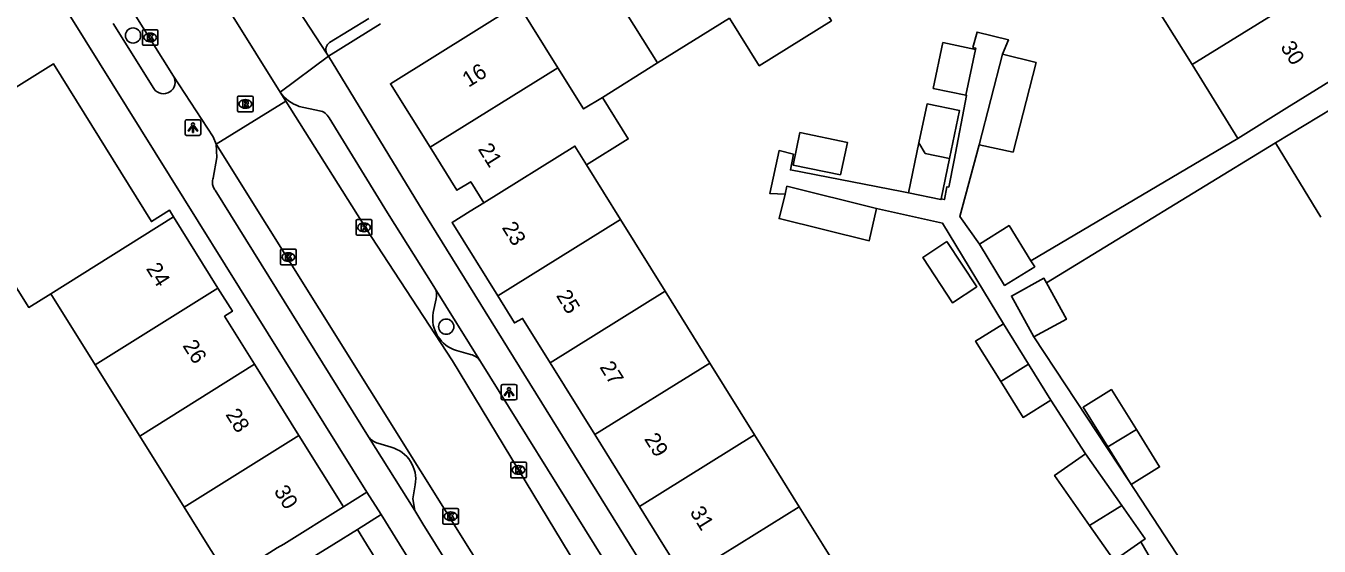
# Model space of a CAD drawing. Extents: x 159280 to 160375, y 384531 to 385872.
# Drawn here: x 159852.7 to 159935.7, y 385249.9 to 385283.3 of the extents above; entities that cross this region are included whole.
import ezdxf

# ---------------------------------------------------------------- set-up
doc = ezdxf.new("R2010")
doc.units = 0
for name, color, linetype in [('IMGEO_Boom', 7, 'Continuous'), ('IMGEO_Kolk', 7, 'Continuous'), ('IMGEO_Lichtpunt', 7, 'Continuous'), ('IMGEO_Pand', 7, 'Continuous'), ('IMGEO_Pand_nummerreeks', 7, 'Continuous'), ('IMGEO_Parkeervlak_open', 7, 'Continuous'), ('IMGEO_Rijbaan_lokaal_open', 7, 'Continuous'), ('IMGEO_Rioolput', 7, 'Continuous'), ('IMGEO_Verkeerseiland_open', 7, 'Continuous'), ('IMGEO_Voetpad_open', 7, 'Continuous')]:
    doc.layers.add(name, color=color, linetype=linetype)

msp = doc.modelspace()

# ---------------------------------------------------------------- linework, layer by layer
at = {"layer": 'IMGEO_Boom'}
for centre in [(159859.575, 385282.64), (159879.67, 385263.951)]:
    msp.add_circle(centre, 0.489, dxfattribs=at)
at = {"layer": 'IMGEO_Kolk'}
for p, q in [((159860.173, 385282.086), (159860.173, 385282.938)), ((159860.248, 385283.012), (159861.1, 385283.012)), ((159860.661, 385282.792), (159860.686, 385282.792)), ((159861.174, 385282.938), (159861.174, 385282.086)), ((159861.1, 385282.012), (159860.248, 385282.012)), ((159860.684, 385282.232), (159860.659, 385282.232)), ((159873.972, 385270.821), (159874.824, 385270.821)), ((159873.897, 385269.895), (159873.897, 385270.747)), ((159874.408, 385270.041), (159874.383, 385270.041)), ((159874.385, 385270.601), (159874.41, 385270.601)), ((159874.898, 385270.747), (159874.898, 385269.895)), ((159874.824, 385269.821), (159873.972, 385269.821)), ((159869.044, 385267.989), (159869.044, 385268.841)), ((159869.119, 385268.915), (159869.971, 385268.915)), ((159869.532, 385268.695), (159869.557, 385268.695)), ((159870.045, 385268.841), (159870.045, 385267.989)), ((159869.971, 385267.915), (159869.119, 385267.915)), ((159869.555, 385268.135), (159869.53, 385268.135)), ((159883.811, 385254.327), (159883.811, 385255.179)), ((159883.886, 385255.253), (159884.738, 385255.253)), ((159884.299, 385255.033), (159884.324, 385255.033)), ((159884.812, 385255.179), (159884.812, 385254.327)), ((159884.738, 385254.253), (159883.886, 385254.253)), ((159884.322, 385254.473), (159884.297, 385254.473)), ((159879.455, 385251.357), (159879.455, 385252.209)), ((159879.53, 385252.283), (159880.382, 385252.283)), ((159879.943, 385252.063), (159879.968, 385252.063)), ((159880.456, 385252.209), (159880.456, 385251.357)), ((159880.382, 385251.283), (159879.53, 385251.283)), ((159879.966, 385251.503), (159879.941, 385251.503))]:
    msp.add_line(p, q, dxfattribs=at)
for points in [[(159860.173, 385282.086), (159860.173, 385282.938)], [(159860.248, 385283.012), (159861.1, 385283.012)], [(159860.494, 385282.712), (159860.617, 385282.712), (159860.617, 385282.561), (159860.747, 385282.712), (159860.911, 385282.712), (159860.765, 385282.561), (159860.918, 385282.312), (159860.766, 385282.312), (159860.681, 385282.476), (159860.617, 385282.409), (159860.617, 385282.312), (159860.494, 385282.312), (159860.494, 385282.712)], [(159861.174, 385282.938), (159861.174, 385282.086)], [(159861.1, 385282.012), (159860.248, 385282.012)], [(159873.972, 385270.821), (159874.824, 385270.821)], [(159873.897, 385269.895), (159873.897, 385270.747)], [(159874.218, 385270.521), (159874.341, 385270.521), (159874.341, 385270.37), (159874.471, 385270.521), (159874.635, 385270.521), (159874.489, 385270.37), (159874.642, 385270.121), (159874.49, 385270.121), (159874.405, 385270.285), (159874.341, 385270.218), (159874.341, 385270.121), (159874.218, 385270.121), (159874.218, 385270.521)], [(159874.898, 385270.747), (159874.898, 385269.895)], [(159874.824, 385269.821), (159873.972, 385269.821)], [(159869.044, 385267.989), (159869.044, 385268.841)], [(159869.119, 385268.915), (159869.971, 385268.915)], [(159869.365, 385268.615), (159869.488, 385268.615), (159869.488, 385268.464), (159869.618, 385268.615), (159869.782, 385268.615), (159869.636, 385268.464), (159869.789, 385268.215), (159869.637, 385268.215), (159869.552, 385268.379), (159869.488, 385268.312), (159869.488, 385268.215), (159869.365, 385268.215), (159869.365, 385268.615)], [(159870.045, 385268.841), (159870.045, 385267.989)], [(159869.971, 385267.915), (159869.119, 385267.915)], [(159883.811, 385254.327), (159883.811, 385255.179)], [(159883.886, 385255.253), (159884.738, 385255.253)], [(159884.812, 385255.179), (159884.812, 385254.327)], [(159884.738, 385254.253), (159883.886, 385254.253)], [(159884.132, 385254.953), (159884.255, 385254.953), (159884.255, 385254.802), (159884.385, 385254.953), (159884.549, 385254.953), (159884.403, 385254.802), (159884.556, 385254.553), (159884.404, 385254.553), (159884.319, 385254.717), (159884.255, 385254.65), (159884.255, 385254.553), (159884.132, 385254.553), (159884.132, 385254.953)], [(159879.455, 385251.357), (159879.455, 385252.209)], [(159879.53, 385252.283), (159880.382, 385252.283)], [(159879.776, 385251.983), (159879.899, 385251.983), (159879.899, 385251.832), (159880.029, 385251.983), (159880.193, 385251.983), (159880.047, 385251.832), (159880.2, 385251.583), (159880.048, 385251.583), (159879.963, 385251.747), (159879.899, 385251.68), (159879.899, 385251.583), (159879.776, 385251.583), (159879.776, 385251.983)], [(159880.456, 385252.209), (159880.456, 385251.357)], [(159880.382, 385251.283), (159879.53, 385251.283)]]:
    msp.add_lwpolyline(points, dxfattribs=at)
for centre, start, end in [((159860.25, 385282.936), 91.55205, 178.44795), ((159860.25, 385282.936), 91.55205, 178.44795), ((159861.098, 385282.936), 1.55205, 88.44795), ((159861.098, 385282.936), 1.55205, 88.44795), ((159860.25, 385282.088), 181.55205, 268.44795), ((159860.25, 385282.088), 181.55205, 268.44795), ((159861.098, 385282.088), 271.55205, 358.44795), ((159861.098, 385282.088), 271.55205, 358.44795), ((159873.974, 385270.745), 91.55205, 178.44795), ((159873.974, 385270.745), 91.55205, 178.44795), ((159874.822, 385270.745), 1.55205, 88.44795), ((159874.822, 385270.745), 1.55205, 88.44795), ((159873.974, 385269.897), 181.55205, 268.44795), ((159873.974, 385269.897), 181.55205, 268.44795), ((159874.822, 385269.897), 271.55205, 358.44795), ((159874.822, 385269.897), 271.55205, 358.44795), ((159869.121, 385268.839), 91.55205, 178.44795), ((159869.121, 385268.839), 91.55205, 178.44795), ((159869.969, 385268.839), 1.55205, 88.44795), ((159869.969, 385268.839), 1.55205, 88.44795), ((159869.121, 385267.991), 181.55205, 268.44795), ((159869.121, 385267.991), 181.55205, 268.44795), ((159869.969, 385267.991), 271.55205, 358.44795), ((159869.969, 385267.991), 271.55205, 358.44795), ((159883.888, 385255.177), 91.55205, 178.44795), ((159883.888, 385255.177), 91.55205, 178.44795), ((159884.736, 385255.177), 1.55205, 88.44795), ((159884.736, 385255.177), 1.55205, 88.44795), ((159883.888, 385254.329), 181.55205, 268.44795), ((159883.888, 385254.329), 181.55205, 268.44795), ((159884.736, 385254.329), 271.55205, 358.44795), ((159884.736, 385254.329), 271.55205, 358.44795), ((159879.532, 385252.207), 91.55205, 178.44795), ((159879.532, 385252.207), 91.55205, 178.44795), ((159880.38, 385252.207), 1.55205, 88.44795), ((159880.38, 385252.207), 1.55205, 88.44795), ((159879.532, 385251.359), 181.55205, 268.44795), ((159879.532, 385251.359), 181.55205, 268.44795), ((159880.38, 385251.359), 271.55205, 358.44795), ((159880.38, 385251.359), 271.55205, 358.44795)]:
    msp.add_arc(centre, 0.0765, start, end, dxfattribs=at)
for centre, major_axis, ratio, start_param, end_param in [((159860.66, 385282.512), (-0.387, 0.002), 0.722429, 4.712389, 7.853982), ((159860.685, 385282.512), (-0.39, 0.002), 0.717154, 1.570796, 4.712389), ((159874.384, 385270.321), (-0.387, 0.002), 0.722429, 4.712389, 7.853982), ((159874.409, 385270.321), (-0.39, 0.002), 0.717154, 1.570796, 4.712389), ((159869.531, 385268.415), (-0.387, 0.002), 0.722429, 4.712389, 7.853982), ((159869.556, 385268.415), (-0.39, 0.002), 0.717154, 1.570796, 4.712389), ((159884.298, 385254.753), (-0.387, 0.002), 0.722429, 4.712389, 7.853982), ((159884.323, 385254.753), (-0.39, 0.002), 0.717154, 1.570796, 4.712389), ((159879.942, 385251.783), (-0.387, 0.002), 0.722429, 4.712389, 7.853982), ((159879.967, 385251.783), (-0.39, 0.002), 0.717154, 1.570796, 4.712389)]:
    msp.add_ellipse(centre, major_axis=major_axis, ratio=ratio, start_param=start_param, end_param=end_param, dxfattribs=at)
at = {"layer": 'IMGEO_Lichtpunt'}
for p, q in [((159862.922, 385277.128), (159862.922, 385276.321)), ((159862.922, 385277.128), (159862.922, 385276.321)), ((159863.824, 385277.223), (159863.016, 385277.223)), ((159863.824, 385277.223), (159863.016, 385277.223)), ((159863.918, 385276.321), (159863.918, 385277.128)), ((159863.918, 385276.321), (159863.918, 385277.128)), ((159863.016, 385276.227), (159863.824, 385276.227)), ((159863.016, 385276.227), (159863.824, 385276.227)), ((159883.203, 385260.145), (159883.203, 385259.338)), ((159883.203, 385260.145), (159883.203, 385259.338)), ((159884.105, 385260.24), (159883.297, 385260.24)), ((159884.105, 385260.24), (159883.297, 385260.24)), ((159884.199, 385259.338), (159884.199, 385260.145)), ((159884.199, 385259.338), (159884.199, 385260.145)), ((159883.297, 385259.244), (159884.105, 385259.244)), ((159883.297, 385259.244), (159884.105, 385259.244))]:
    msp.add_line(p, q, dxfattribs=at)
for points in [[(159863.296, 385276.792), (159863.335, 385276.764), (159863.147, 385276.502), (159863.109, 385276.529), (159863.296, 385276.792)], [(159863.398, 385276.744), (159863.445, 385276.744), (159863.445, 385276.422), (159863.398, 385276.422), (159863.398, 385276.744)], [(159863.508, 385276.764), (159863.546, 385276.791), (159863.733, 385276.529), (159863.694, 385276.501), (159863.508, 385276.764)], [(159883.577, 385259.809), (159883.616, 385259.781), (159883.428, 385259.519), (159883.39, 385259.546), (159883.577, 385259.809)], [(159883.679, 385259.761), (159883.726, 385259.761), (159883.726, 385259.439), (159883.679, 385259.439), (159883.679, 385259.761)], [(159883.789, 385259.781), (159883.827, 385259.808), (159884.014, 385259.546), (159883.975, 385259.518), (159883.789, 385259.781)]]:
    msp.add_lwpolyline(points, dxfattribs=at)
for centre in [(159863.421, 385276.926), (159883.702, 385259.943)]:
    msp.add_circle(centre, 0.0994, dxfattribs=at)
for centre, start, end in [((159863.016, 385277.128), 90, 180), ((159863.016, 385277.128), 90, 180), ((159863.824, 385277.128), 0, 90), ((159863.824, 385277.128), 0, 90), ((159863.016, 385276.321), 180, 270), ((159863.016, 385276.321), 180, 270), ((159863.824, 385276.321), 270, 0), ((159863.824, 385276.321), 270, 360), ((159883.297, 385260.145), 90, 180), ((159883.297, 385260.145), 90, 180), ((159884.105, 385260.145), 0, 90), ((159884.105, 385260.145), 0, 90), ((159883.297, 385259.338), 180, 270), ((159883.297, 385259.338), 180, 270), ((159884.105, 385259.338), 270, 0), ((159884.105, 385259.338), 270, 360)]:
    msp.add_arc(centre, 0.0946, start, end, dxfattribs=at)
at = {"layer": 'IMGEO_Pand'}
for points in [[(159888.317, 385288.737), (159893.22, 385280.874)], [(159897.853, 385283.753), (159899.755, 385280.702), (159904.388, 385283.582), (159902.486, 385286.633)], [(159924.65, 385285.408), (159927.531, 385280.772)], [(159934.912, 385285.366), (159927.531, 385280.772)], [(159884.297, 385284.651), (159876.091, 385279.545), (159878.636, 385275.466)], [(159886.838, 385280.568), (159884.297, 385284.651)], [(159893.22, 385280.874), (159897.853, 385283.753)], [(159913.635, 385281.745), (159911.537, 385282.184), (159910.922, 385279.239), (159913.02, 385278.801)], [(159913.02, 385278.801), (159913.635, 385281.745)], [(159862.182, 385270.997), (159861.919, 385271.42), (159860.752, 385270.694), (159854.479, 385280.814), (159836.387, 385269.52)], [(159889.693, 385278.666), (159893.22, 385280.874)], [(159915.373, 385281.432), (159913.863, 385275.615)], [(159913.863, 385275.615), (159916.044, 385275.159), (159917.523, 385280.901), (159915.373, 385281.432)], [(159927.531, 385280.772), (159930.474, 385276.037)], [(159886.838, 385280.568), (159878.636, 385275.466)], [(159889.693, 385278.666), (159888.481, 385277.927), (159886.838, 385280.568)], [(159937.86, 385280.628), (159933.614, 385277.989), (159930.474, 385276.037)], [(159932.882, 385275.741), (159936.551, 385277.982), (159940.272, 385280.255)], [(159888.676, 385274.341), (159891.35, 385276.002), (159889.693, 385278.666)], [(159911.965, 385274.743), (159912.607, 385277.815), (159910.526, 385278.249), (159910.005, 385275.753)], [(159904.975, 385273.686), (159905.411, 385275.776), (159902.368, 385276.412), (159901.931, 385274.322), (159904.975, 385273.686)], [(159910.005, 385275.753), (159909.334, 385272.542)], [(159910.005, 385275.753), (159910.412, 385275.067), (159911.965, 385274.743)], [(159878.636, 385275.466), (159880.36, 385272.702), (159881.249, 385273.256), (159882.089, 385271.908)], [(159882.089, 385271.908), (159887.932, 385275.54), (159888.676, 385274.341)], [(159932.882, 385275.741), (159935.786, 385270.987)], [(159890.859, 385270.829), (159888.676, 385274.341)], [(159911.422, 385272.148), (159911.965, 385274.743)], [(159901.42, 385272.451), (159901.028, 385270.892), (159906.816, 385269.465), (159907.278, 385271.536)], [(159907.278, 385271.536), (159901.536, 385272.959), (159901.42, 385272.451)], [(159909.334, 385272.542), (159911.414, 385272.108), (159911.422, 385272.148)], [(159882.089, 385271.908), (159881.2, 385271.355), (159880.045, 385270.637), (159882.973, 385265.923)], [(159862.182, 385270.997), (159854.292, 385266.066)], [(159865.027, 385266.423), (159862.182, 385270.997)], [(159882.973, 385265.923), (159890.859, 385270.829)], [(159893.725, 385266.219), (159890.859, 385270.829)], [(159917.186, 385268.186), (159915.788, 385270.434), (159913.879, 385269.247)], [(159911.799, 385269.407), (159910.244, 385268.38), (159912.154, 385265.487), (159913.709, 385266.513), (159911.799, 385269.407)], [(159913.879, 385269.247), (159915.494, 385266.593), (159917.429, 385267.795), (159917.186, 385268.186)], [(159854.292, 385266.066), (159852.888, 385265.188), (159851.418, 385267.539), (159848.881, 385265.953), (159847.453, 385268.238), (159845.137, 385266.79), (159847.998, 385262.214), (159843.017, 385259.1)], [(159917.382, 385263.287), (159915.937, 385265.918), (159918.02, 385267.062), (159918.184, 385266.764)], [(159918.184, 385266.764), (159919.465, 385264.431), (159917.382, 385263.287)], [(159857.148, 385261.498), (159854.292, 385266.066)], [(159857.148, 385261.498), (159865.027, 385266.423)], [(159867.373, 385261.536), (159865.452, 385264.616), (159865.953, 385264.935), (159865.027, 385266.423)], [(159882.973, 385265.923), (159884.05, 385264.188), (159884.568, 385264.484), (159886.345, 385261.628)], [(159893.725, 385266.219), (159886.345, 385261.628)], [(159896.59, 385261.61), (159893.725, 385266.219)], [(159915.422, 385264.141), (159913.635, 385263.03), (159915.248, 385260.434)], [(159917.035, 385261.546), (159915.422, 385264.141)], [(159860.003, 385256.93), (159857.148, 385261.498)], [(159867.373, 385261.536), (159860.003, 385256.93)], [(159870.223, 385256.965), (159867.373, 385261.536)], [(159886.345, 385261.628), (159889.211, 385257.02)], [(159889.211, 385257.02), (159896.59, 385261.61)], [(159899.455, 385257), (159896.59, 385261.61)], [(159917.035, 385261.546), (159915.248, 385260.434)], [(159918.47, 385259.238), (159917.035, 385261.546)], [(159915.248, 385260.434), (159916.683, 385258.127), (159918.47, 385259.238)], [(159923.961, 385257.359), (159922.353, 385259.914), (159920.533, 385258.781), (159922.12, 385256.229)], [(159862.859, 385252.361), (159860.003, 385256.93)], [(159862.859, 385252.361), (159870.223, 385256.965)], [(159873.073, 385252.395), (159870.223, 385256.965)], [(159889.211, 385257.02), (159892.078, 385252.411)], [(159892.078, 385252.411), (159899.455, 385257)], [(159902.32, 385252.391), (159899.455, 385257)], [(159922.12, 385256.229), (159923.961, 385257.359)], [(159922.12, 385256.229), (159923.622, 385253.816), (159925.442, 385254.949), (159923.961, 385257.359)], [(159920.701, 385255.797), (159918.702, 385254.402), (159920.943, 385251.191)], [(159920.701, 385255.797), (159923.016, 385252.481)], [(159865.714, 385247.794), (159864.335, 385250), (159862.859, 385252.361)], [(159865.714, 385247.794), (159868.834, 385249.745), (159869.242, 385250), (159873.073, 385252.395)], [(159892.078, 385252.411), (159893.578, 385250), (159894.945, 385247.803)], [(159902.32, 385252.391), (159898.477, 385250), (159894.945, 385247.803)], [(159905.185, 385247.781), (159903.806, 385250), (159902.32, 385252.391)], [(159920.943, 385251.191), (159923.016, 385252.481)], [(159923.016, 385252.481), (159924.519, 385250.328), (159924.241, 385250.134)], [(159866.584, 385246.349), (159869.723, 385248.302), (159872.453, 385250), (159873.968, 385250.942)], [(159876.87, 385246.277), (159874.554, 385250), (159873.968, 385250.942)], [(159924.241, 385250.134), (159922.52, 385248.932), (159920.943, 385251.191)]]:
    msp.add_lwpolyline(points, dxfattribs=at)
at = {"layer": 'IMGEO_Parkeervlak_open'}
for points in [[(159879.025, 385265.746), (159878.839, 385264.854)], [(159880.321, 385262.422), (159881.229, 385262.172)], [(159876.131, 385256.217), (159875.291, 385256.47)], [(159877.663, 385252.15), (159877.519, 385252.905), (159877.682, 385253.796)]]:
    msp.add_lwpolyline(points, dxfattribs=at)
for centre, radius, start, end in [((159878.142, 385265.985), 0.915, 344.84968, 28.09344), ((159880.945, 385264.468), 2.141, 169.61976, 212.58456), ((159880.939, 385264.464), 2.134, 212.59161, 253.173), ((159880.976, 385261.135), 1.068, 33.49495, 76.26787), ((159875.522, 385257.45), 1.006, 214.26281, 256.74442), ((159875.578, 385254.155), 2.135, 350.31615, 74.9747)]:
    msp.add_arc(centre, radius, start, end, dxfattribs=at)
at = {"layer": 'IMGEO_Rijbaan_lokaal_open'}
for points in [[(159859.543, 385284.22), (159862.164, 385280.033)], [(159871.99, 385281.51), (159870.207, 385284.23)], [(159865.891, 385284.009), (159869.009, 385279)], [(159874.696, 385283.74), (159872.18, 385282.19)], [(159869.009, 385279), (159872.126, 385281.303)], [(159872.126, 385281.303), (159871.99, 385281.51)], [(159862.164, 385280.033), (159864.722, 385276.137), (159864.912, 385275.672)], [(159864.912, 385275.672), (159869.372, 385278.416)], [(159869.372, 385278.416), (159869.009, 385279)], [(159892.289, 385241.572), (159880.066, 385261.765), (159874.85, 385269.744), (159869.372, 385278.416)], [(159864.912, 385275.672), (159887.881, 385238.926)]]:
    msp.add_lwpolyline(points, dxfattribs=at)
msp.add_arc((159872.539, 385281.723), 0.589, 127.58667, 201.19136, dxfattribs=at)
at = {"layer": 'IMGEO_Rioolput'}
for p, q in [((159866.278, 385277.822), (159866.278, 385278.674)), ((159866.353, 385278.748), (159867.205, 385278.748)), ((159866.766, 385278.528), (159866.791, 385278.528)), ((159867.279, 385278.674), (159867.279, 385277.822)), ((159867.205, 385277.748), (159866.353, 385277.748)), ((159866.789, 385277.968), (159866.764, 385277.968))]:
    msp.add_line(p, q, dxfattribs=at)
for points in [[(159866.278, 385277.822), (159866.278, 385278.674)], [(159866.353, 385278.748), (159867.205, 385278.748)], [(159866.867, 385278.446), (159866.615, 385278.448), (159866.615, 385278.048)], [(159866.793, 385278.367), (159866.739, 385278.367), (159866.739, 385278.286)], [(159866.739, 385278.286), (159866.791, 385278.286)], [(159867.279, 385278.674), (159867.279, 385277.822)], [(159867.205, 385277.748), (159866.353, 385277.748)], [(159866.615, 385278.048), (159866.739, 385278.048), (159866.739, 385278.21), (159866.75, 385278.21)], [(159866.797, 385278.181), (159866.868, 385278.048), (159867.008, 385278.048), (159866.943, 385278.174)]]:
    msp.add_lwpolyline(points, dxfattribs=at)
for centre, radius, start, end in [((159866.355, 385278.672), 0.0765, 91.55205, 178.44795), ((159866.355, 385278.672), 0.0765, 91.55205, 178.44795), ((159866.775, 385278.475), 0.19, 274.7715, 282.96867), ((159866.799, 385278.271), 0.0964, 77.00612, 93.18647), ((159866.813, 385278.328), 0.0378, 276.66336, 79.67722), ((159866.866, 385278.336), 0.109, 350.36119, 89.41601), ((159866.864, 385278.336), 0.112, 277.58423, 350.98172), ((159867.203, 385278.672), 0.0765, 1.55205, 88.44795), ((159867.203, 385278.672), 0.0765, 1.55205, 88.44795), ((159866.355, 385277.824), 0.0765, 181.55205, 268.44795), ((159866.355, 385277.824), 0.0765, 181.55205, 268.44795), ((159866.749, 385278.157), 0.0533, 26.02933, 88.69889), ((159866.848, 385278.121), 0.108, 29.51342, 73.79051), ((159867.203, 385277.824), 0.0765, 271.55205, 358.44795), ((159867.203, 385277.824), 0.0765, 271.55205, 358.44795)]:
    msp.add_arc(centre, radius, start, end, dxfattribs=at)
for centre, major_axis, ratio, start_param, end_param in [((159866.765, 385278.248), (-0.387, 0.002), 0.722429, 4.712389, 7.853982), ((159866.79, 385278.248), (-0.39, 0.002), 0.717154, 1.570796, 4.712389)]:
    msp.add_ellipse(centre, major_axis=major_axis, ratio=ratio, start_param=start_param, end_param=end_param, dxfattribs=at)
at = {"layer": 'IMGEO_Verkeerseiland_open'}
msp.add_lwpolyline([(159872.126, 385281.303), (159875.462, 385283.385)], dxfattribs=at)
at = {"layer": 'IMGEO_Voetpad_open'}
for points in [[(159854.654, 385285.32), (159874.585, 385253.337)], [(159860.911, 385279.229), (159858.302, 385283.419)], [(159915.373, 385281.432), (159915.747, 385282.37), (159913.731, 385282.853), (159913.464, 385281.878), (159913.651, 385281.827), (159913.635, 385281.745)], [(159910.65, 385219.082), (159895.643, 385243.226), (159891.439, 385250), (159879.026, 385270.004), (159878.197, 385271.34), (159872.126, 385281.303)], [(159913.02, 385278.801), (159913.061, 385278.793), (159912.254, 385274.637), (159911.918, 385272.907), (159911.801, 385272.929), (159911.642, 385272.106), (159911.422, 385272.148)], [(159870.244, 385278.087), (159871.536, 385277.809)], [(159872.159, 385277.364), (159875.913, 385271.256), (159878.884, 385266.521), (159878.949, 385266.416)], [(159930.474, 385276.037), (159917.186, 385268.186)], [(159874.69, 385256.883), (159864.841, 385272.719), (159864.811, 385272.758), (159864.773, 385272.815), (159864.741, 385272.875), (159864.714, 385272.938), (159864.693, 385273.003), (159864.678, 385273.069), (159864.668, 385273.137), (159864.665, 385273.205), (159864.668, 385273.273), (159864.677, 385273.341), (159864.692, 385273.407), (159864.713, 385273.472), (159864.946, 385274.805), (159864.912, 385275.672)], [(159909.334, 385272.542), (159908.904, 385272.634), (159901.756, 385274.012), (159901.953, 385275.018), (159901.032, 385275.254), (159900.425, 385272.505), (159901.42, 385272.451)], [(159913.879, 385269.247), (159912.632, 385271.024), (159913.863, 385275.615)], [(159918.184, 385266.764), (159932.882, 385275.741)], [(159907.278, 385271.536), (159911.517, 385270.585), (159915.422, 385264.141)], [(159878.949, 385266.416), (159881.866, 385261.724)], [(159927.693, 385247.618), (159923.463, 385254.046), (159917.382, 385263.287)], [(159881.866, 385261.724), (159889.155, 385250), (159892.396, 385244.788)], [(159918.47, 385259.238), (159920.701, 385255.797)], [(159877.663, 385252.15), (159874.69, 385256.883)], [(159874.585, 385253.337), (159873.073, 385252.395)], [(159874.585, 385253.337), (159875.488, 385251.889)], [(159873.968, 385250.942), (159875.488, 385251.889)], [(159875.488, 385251.889), (159876.665, 385250), (159886.273, 385234.601), (159897.868, 385215.935)], [(159885.33, 385239.926), (159885.109, 385240.177), (159878.975, 385250), (159878.164, 385251.299), (159877.663, 385252.15)], [(159924.241, 385250.134), (159925.978, 385247.151), (159925.718, 385246.999), (159925.949, 385246.603)]]:
    msp.add_lwpolyline(points, dxfattribs=at)
for centre, radius, start, end in [((159861.53, 385279.642), 0.744, 213.68724, 31.68609), ((159871.033, 385280.446), 2.487, 215.54385, 251.50725), ((159871.364, 385276.91), 0.915, 29.72913, 79.19551)]:
    msp.add_arc(centre, radius, start, end, dxfattribs=at)

# ---------------------------------------------------------------- texts
at = {"layer": 'IMGEO_Pand_nummerreeks'}
for s, rotation, p in [('30', 302.47865, (159933.165, 385281.895)), ('16', 31.89102, (159881.102, 385279.279)), ('21', 301.95365, (159881.679, 385275.349)), ('23', 301.84478, (159883.214, 385270.312)), ('24', 301.88136, (159860.382, 385267.679)), ('25', 300.84853, (159886.696, 385265.953)), ('26', 301.94761, (159862.727, 385262.734)), ('27', 301.88003, (159889.482, 385261.357)), ('28', 301.94761, (159865.479, 385258.314)), ('29', 301.88342, (159892.347, 385256.748)), ('30', 301.94761, (159868.584, 385253.394)), ('31', 301.88565, (159895.274, 385252.044))]:
    msp.add_text(s, height=1, rotation=rotation, dxfattribs=at).set_placement(p)

doc.saveas('drawing.dxf')
